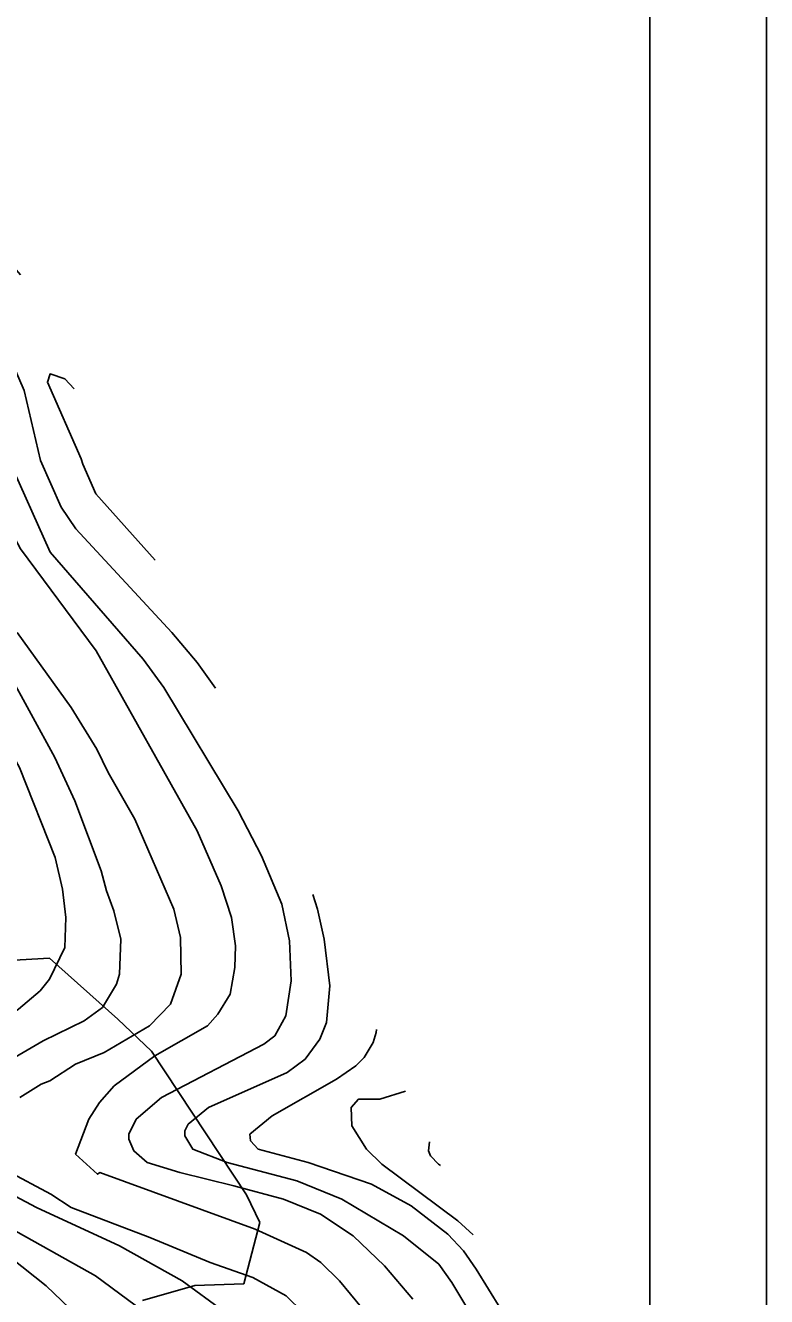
# Model space of a CAD drawing. Extents: x -510989 to -501240, y -1184665 to -1176098.
# Drawn here: x -501685 to -501240, y -1182172 to -1181410 of the extents above; entities that cross this region are included whole.
import ezdxf

# ---------------------------------------------------------------- set-up
doc = ezdxf.new("R2010")
doc.units = 0
for name, color, linetype in [('rozpiska', 7, 'Continuous'), ('STAV_USES', 7, 'Continuous'), ('vrstevnice_01', 7, 'Continuous'), ('vrstevnice_02', 7, 'Continuous')]:
    doc.layers.add(name, color=color, linetype=linetype)

msp = doc.modelspace()

# ---------------------------------------------------------------- linework, layer by layer
at = {"layer": 'rozpiska'}
for points in [[(-501240.19, -1178160), (-501240.19, -1184460), (-507180.19, -1184460), (-507180.19, -1178160)], [(-507110.19, -1184390), (-507110.19, -1178230), (-501310.19, -1178230), (-501310.19, -1184390)]]:
    msp.add_lwpolyline(points, close=True, dxfattribs=at)
at = {"layer": 'STAV_USES'}
for p, q in [((-501852.33, -1181979.48), (-501670.39, -1181969.37)), ((-501670.39, -1181969.37), (-501852.33, -1181979.48)), ((-501670.39, -1181969.37), (-501629.43, -1182006.09)), ((-501629.43, -1182006.09), (-501670.39, -1181969.37)), ((-501629.43, -1182006.09), (-501609.21, -1182025.25)), ((-501609.21, -1182025.25), (-501629.43, -1182006.09)), ((-501609.21, -1182025.25), (-501552.29, -1182111.47)), ((-501552.29, -1182111.47), (-501609.21, -1182025.25)), ((-501552.29, -1182111.47), (-501544.31, -1182127.97)), ((-501544.31, -1182127.97), (-501552.29, -1182111.47)), ((-501544.31, -1182127.97), (-501553.88, -1182164.69)), ((-501553.88, -1182164.69), (-501544.31, -1182127.97)), ((-501583.14, -1182165.75), (-501614.53, -1182174.8)), ((-501614.53, -1182174.8), (-501583.14, -1182165.75)), ((-501553.88, -1182164.69), (-501583.14, -1182165.75)), ((-501583.14, -1182165.75), (-501553.88, -1182164.69))]:
    msp.add_line(p, q, dxfattribs=at)
at = {"layer": 'vrstevnice_01'}
for points in [[(-501655.57, -1181627.84), (-501661.31, -1181622), (-501670.09, -1181619), (-501671.69, -1181624), (-501651.41, -1181670), (-501650.52, -1181673.17)], [(-501609, -1182185), (-501642.91, -1182160), (-501712.59, -1182121), (-501744.09, -1182100), (-501756.59, -1182090), (-501762.69, -1182081), (-501765.19, -1182072), (-501764.41, -1182066), (-501757.19, -1182052), (-501751.5, -1182046), (-501727.31, -1182026), (-501689.09, -1182000), (-501676.09, -1181989), (-501670.41, -1181982), (-501661.31, -1181963), (-501660.59, -1181945), (-501662.69, -1181928), (-501667, -1181909), (-501688.5, -1181855), (-501744.59, -1181754), (-501759.59, -1181731), (-501779.41, -1181706), (-501800, -1181685), (-501834.56, -1181656.52)], [(-501695.36, -1181669.11), (-501670.09, -1181726), (-501614.31, -1181790), (-501601.91, -1181807), (-501557.31, -1181881), (-501543.31, -1181908), (-501531, -1181937), (-501526.5, -1181959), (-501525.5, -1181983), (-501528.69, -1182004), (-501535.19, -1182016), (-501541.81, -1182021), (-501603.31, -1182053), (-501618.41, -1182066), (-501622.91, -1182075), (-501622.91, -1182078), (-501619.91, -1182085), (-501611.81, -1182092), (-501592.31, -1182098), (-501559.91, -1182106), (-501530.09, -1182114), (-501507.81, -1182123), (-501488.31, -1182136), (-501469.41, -1182154), (-501452.5, -1182174)], [(-501650.52, -1181673.17), (-501642.69, -1181691), (-501607.05, -1181730.73)], [(-501689.91, -1181774), (-501657.41, -1181819), (-501642, -1181844), (-501635.31, -1181858), (-501619.31, -1181886), (-501595.91, -1181940), (-501591.91, -1181957), (-501591.41, -1181979), (-501597.81, -1181997), (-501610.41, -1182010), (-501637.59, -1182026), (-501654.91, -1182033), (-501670.31, -1182043), (-501675.5, -1182045), (-501688.19, -1182053)], [(-501474.29, -1182012.24), (-501474.41, -1182014), (-501476.19, -1182020), (-501481.69, -1182029), (-501486.69, -1182034), (-501498.31, -1182042), (-501536.81, -1182064), (-501550.31, -1182075), (-501549.81, -1182079), (-501545.19, -1182084), (-501515.31, -1182092), (-501477.31, -1182105), (-501453.41, -1182118), (-501431.41, -1182135), (-501422, -1182145), (-501414.41, -1182156), (-501399.59, -1182180)], [(-501435.8, -1182093.84), (-501437, -1182093), (-501441.81, -1182088), (-501443.09, -1182085), (-501442.5, -1182079.65)], [(-501695.81, -1182097), (-501669.59, -1182111), (-501657.5, -1182119), (-501610.19, -1182137), (-501574, -1182152), (-501548.41, -1182161), (-501528.41, -1182172), (-501518.19, -1182182)]]:
    msp.add_lwpolyline(points, dxfattribs=at)
at = {"layer": 'vrstevnice_02'}
for points in [[(-501687.73, -1181559.63), (-501708.69, -1181536), (-501713.31, -1181537), (-501718.69, -1181569), (-501717.19, -1181575), (-501712.09, -1181583), (-501696.5, -1181604), (-501685.69, -1181629), (-501675.84, -1181670.88)], [(-501483.19, -1182179), (-501496.5, -1182163), (-501507.59, -1182152), (-501516.19, -1182146), (-501547, -1182132), (-501640.31, -1182098), (-501641.59, -1182099), (-501654.81, -1182087), (-501646.91, -1182066), (-501640.41, -1182056), (-501631.69, -1182046), (-501607.31, -1182028), (-501575.69, -1182010), (-501569.5, -1182003), (-501562, -1181991), (-501559.31, -1181975), (-501558.81, -1181962), (-501561.19, -1181945), (-501567.41, -1181926), (-501581.81, -1181893), (-501642.41, -1181785), (-501687.91, -1181724), (-501718.29, -1181667.04)], [(-501570.86, -1181807.47), (-501581.81, -1181792), (-501597, -1181774), (-501654.59, -1181712), (-501663.41, -1181699), (-501675.84, -1181670.88)], [(-501695.69, -1181797), (-501667.19, -1181849), (-501655.31, -1181875), (-501639.41, -1181917), (-501636.31, -1181929), (-501631.81, -1181941), (-501627.69, -1181958), (-501628.5, -1181979), (-501630.19, -1181985), (-501638.59, -1181999), (-501649.59, -1182007), (-501674.31, -1182019), (-501698.19, -1182033)], [(-501415.81, -1182186), (-501429, -1182164), (-501436.81, -1182153), (-501458, -1182136), (-501495, -1182114), (-501522, -1182103), (-501563.81, -1182092), (-501584.5, -1182084), (-501589.19, -1182076), (-501589.19, -1182073), (-501587.31, -1182069), (-501575.09, -1182059), (-501527.91, -1182038), (-501517.09, -1182030), (-501508.31, -1182018), (-501504.19, -1182008), (-501502.31, -1181986), (-501505.59, -1181958), (-501509.69, -1181940), (-501512.44, -1181931.33)], [(-501416.21, -1182135.4), (-501425.41, -1182127), (-501471.09, -1182093), (-501480.19, -1182084), (-501489, -1182070), (-501489.5, -1182059), (-501485.09, -1182054), (-501472.31, -1182054), (-501456.82, -1182049.27)], [(-501710.5, -1182102), (-501678.31, -1182119), (-501628.41, -1182142), (-501590.81, -1182163), (-501566.31, -1182181)], [(-501693.81, -1182149), (-501672.41, -1182166), (-501634.81, -1182202)]]:
    msp.add_lwpolyline(points, dxfattribs=at)

doc.saveas('drawing.dxf')
